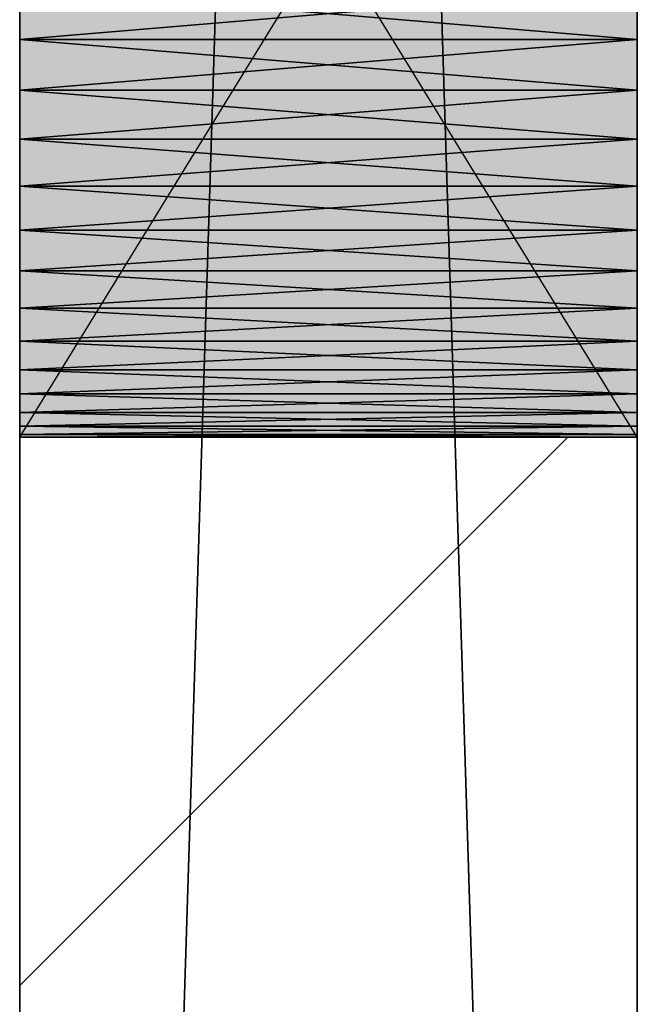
# Model space of a CAD drawing. Header units: millimetres. Extents: x 40580 to 559114, y -343730 to 81020.
# Tile 370 of 656: x 383798 to 383998, y -72187 to -71868. Entities that reach past the tile are written whole.
import ezdxf

# ---------------------------------------------------------------- set-up
doc = ezdxf.new("R2010")
doc.units = ezdxf.units.MM
doc.linetypes.add('______11', pattern=[500, 400, -50, 0, -50])
doc.linetypes.add('______5', pattern=[1100, 800, -100, 100, -100])
for name, color, linetype in [('____________', 7, 'Continuous'), ('___________________', 253, '______5'), ('__________________________', 22, 'Continuous')]:
    doc.layers.add(name, color=color, linetype=linetype)
doc.layers.add('Standard', color=7, linetype='Continuous', lineweight=25)

msp = doc.modelspace()

# ---------------------------------------------------------------- linework, layer by layer
at = {"layer": '____________', "color": 253, "linetype": '______5'}
msp.add_line((383798.09, -72180.98, -3800), (383975.54, -72003.53, -3800), dxfattribs=at)
at = {"layer": '___________________', "color": 253, "linetype": '______11'}
msp.add_line((383998.09, -88711.03, -3800), (383998.09, -38631.03, -3800), dxfattribs=at)
at = {"layer": '__________________________', "color": 92, "linetype": 'Continuous'}
for p, q in [((383798.09, -72003.53, -3800), (383798.09, -71678.53, -3800)), ((383998.09, -72003.53, -3800), (383798.09, -71678.53, -3800)), ((383798.09, -72003.53, -3800), (383998.09, -71678.53, -3800)), ((383998.09, -71678.53, -3800), (383998.09, -72003.53, -3800)), ((383998.09, -72003.53, -3800), (383798.09, -72003.53, -3800))]:
    msp.add_line(p, q, dxfattribs=at)
at = {"layer": 'Standard', "color": 3, "linetype": 'Continuous'}
for points in [[(383798.09, -72003.53, -3800), (383798.09, -71678.53, -3800), (383998.09, -72003.53, -3800)], [(383998.09, -72003.53, -3800), (383798.09, -71678.53, -3800), (383998.09, -71678.53, -3800)]]:
    msp.add_solid(points, dxfattribs=at)

# ---------------------------------------------------------------- meshes
at = {"layer": '____________', "color": 7, "linetype": 'Continuous'}
mesh = msp.add_polyface(dxfattribs=at)
corners = [(383798.09, -67521.03, -7600), (383798.09, -73881.03, -7600), (383798.09, -73881.03, -4150), (383798.09, -67521.03, -4150), (383798.09, -71999.98, -6803.79), (383798.09, -71995.58, -6820.22), (383798.09, -71989.48, -6836.09), (383798.09, -71981.76, -6851.25), (383798.09, -71972.5, -6865.52), (383798.09, -71961.79, -6878.73), (383798.09, -71949.76, -6890.76), (383798.09, -71936.55, -6901.47), (383798.09, -71922.28, -6910.73), (383798.09, -71907.13, -6918.45), (383798.09, -71891.25, -6924.55), (383798.09, -71874.82, -6928.95), (383798.09, -71858.02, -6931.61), (383798.09, -71841.03, -6932.5), (383798.09, -71824.05, -6931.61), (383798.09, -71807.25, -6928.95), (383798.09, -71790.82, -6924.55), (383798.09, -71774.94, -6918.45), (383798.09, -71759.78, -6910.73), (383798.09, -71745.52, -6901.47), (383798.09, -71732.3, -6890.76), (383798.09, -71720.27, -6878.73), (383798.09, -71709.57, -6865.52), (383798.09, -71700.3, -6851.25), (383798.09, -71692.58, -6836.09), (383798.09, -71686.48, -6820.22), (383798.09, -71682.08, -6803.79), (383798.09, -71679.42, -6786.99), (383798.09, -71678.53, -6770), (383798.09, -71679.42, -6753.01), (383798.09, -71682.08, -6736.21), (383798.09, -71686.48, -6719.78), (383798.09, -71692.58, -6703.91), (383798.09, -71700.3, -6688.75), (383798.09, -71709.57, -6674.48), (383798.09, -71720.27, -6661.27), (383798.09, -71732.3, -6649.24), (383798.09, -71745.52, -6638.53), (383798.09, -71759.78, -6629.27), (383798.09, -71774.94, -6621.55), (383798.09, -71790.82, -6615.45), (383798.09, -71807.25, -6611.05), (383798.09, -71824.05, -6608.39), (383798.09, -71841.03, -6607.5), (383798.09, -71858.02, -6608.39), (383798.09, -71874.82, -6611.05), (383798.09, -71891.25, -6615.45), (383798.09, -71907.13, -6621.55), (383798.09, -71922.28, -6629.27), (383798.09, -71936.55, -6638.53), (383798.09, -71949.76, -6649.24), (383798.09, -71961.79, -6661.27), (383798.09, -71972.5, -6674.48), (383798.09, -71981.76, -6688.75), (383798.09, -71989.48, -6703.91), (383798.09, -71995.58, -6719.78), (383798.09, -71999.98, -6736.21), (383798.09, -72002.64, -6753.01), (383798.09, -72003.53, -6770), (383798.09, -72002.64, -6786.99), (383798.09, -70399.98, -6803.79), (383798.09, -70395.58, -6820.22), (383798.09, -70389.48, -6836.09), (383798.09, -70381.76, -6851.25), (383798.09, -70372.5, -6865.52), (383798.09, -70361.79, -6878.73), (383798.09, -70349.76, -6890.76), (383798.09, -70336.55, -6901.47), (383798.09, -70322.28, -6910.73), (383798.09, -70307.13, -6918.45), (383798.09, -70291.25, -6924.55), (383798.09, -70274.82, -6928.95), (383798.09, -70258.02, -6931.61), (383798.09, -70241.03, -6932.5), (383798.09, -70224.05, -6931.61), (383798.09, -70207.25, -6928.95), (383798.09, -70190.82, -6924.55), (383798.09, -70174.94, -6918.45), (383798.09, -70159.78, -6910.73), (383798.09, -70145.52, -6901.47), (383798.09, -70132.3, -6890.76), (383798.09, -70120.27, -6878.73), (383798.09, -70109.57, -6865.52), (383798.09, -70100.3, -6851.25), (383798.09, -70092.58, -6836.09), (383798.09, -70086.48, -6820.22), (383798.09, -70082.08, -6803.79), (383798.09, -70079.42, -6786.99), (383798.09, -70078.53, -6770), (383798.09, -70079.42, -6753.01), (383798.09, -70082.08, -6736.21), (383798.09, -70086.48, -6719.78), (383798.09, -70092.58, -6703.91), (383798.09, -70100.3, -6688.75), (383798.09, -70109.57, -6674.48), (383798.09, -70120.27, -6661.27), (383798.09, -70132.3, -6649.24), (383798.09, -70145.52, -6638.53), (383798.09, -70159.78, -6629.27), (383798.09, -70174.94, -6621.55), (383798.09, -70190.82, -6615.45), (383798.09, -70207.25, -6611.05), (383798.09, -70224.05, -6608.39), (383798.09, -70241.03, -6607.5), (383798.09, -70258.02, -6608.39), (383798.09, -70274.82, -6611.05), (383798.09, -70291.25, -6615.45), (383798.09, -70307.13, -6621.55), (383798.09, -70322.28, -6629.27), (383798.09, -70336.55, -6638.53), (383798.09, -70349.76, -6649.24), (383798.09, -70361.79, -6661.27), (383798.09, -70372.5, -6674.48), (383798.09, -70381.76, -6688.75), (383798.09, -70389.48, -6703.91), (383798.09, -70395.58, -6719.78), (383798.09, -70399.98, -6736.21), (383798.09, -70402.64, -6753.01), (383798.09, -70403.53, -6770), (383798.09, -70402.64, -6786.99), (383798.09, -69799.98, -6803.79), (383798.09, -69795.58, -6820.22), (383798.09, -69789.48, -6836.09), (383798.09, -69781.76, -6851.25), (383798.09, -69772.5, -6865.52), (383798.09, -69761.79, -6878.73), (383798.09, -69749.76, -6890.76), (383798.09, -69736.55, -6901.47), (383798.09, -69722.28, -6910.73), (383798.09, -69707.13, -6918.45), (383798.09, -69691.25, -6924.55), (383798.09, -69674.82, -6928.95), (383798.09, -69658.02, -6931.61), (383798.09, -69641.03, -6932.5), (383798.09, -69624.05, -6931.61), (383798.09, -69607.25, -6928.95), (383798.09, -69590.82, -6924.55), (383798.09, -69574.94, -6918.45), (383798.09, -69559.78, -6910.73), (383798.09, -69545.52, -6901.47), (383798.09, -69532.3, -6890.76), (383798.09, -69520.27, -6878.73), (383798.09, -69509.57, -6865.52), (383798.09, -69500.3, -6851.25), (383798.09, -69492.58, -6836.09), (383798.09, -69486.48, -6820.22), (383798.09, -69482.08, -6803.79), (383798.09, -69479.42, -6786.99), (383798.09, -69478.53, -6770), (383798.09, -69479.42, -6753.01), (383798.09, -69482.08, -6736.21), (383798.09, -69486.48, -6719.78), (383798.09, -69492.58, -6703.91), (383798.09, -69500.3, -6688.75), (383798.09, -69509.57, -6674.48), (383798.09, -69520.27, -6661.27), (383798.09, -69532.3, -6649.24), (383798.09, -69545.52, -6638.53), (383798.09, -69559.78, -6629.27), (383798.09, -69574.94, -6621.55), (383798.09, -69590.82, -6615.45), (383798.09, -69607.25, -6611.05), (383798.09, -69624.05, -6608.39), (383798.09, -69641.03, -6607.5), (383798.09, -69658.02, -6608.39), (383798.09, -69674.82, -6611.05), (383798.09, -69691.25, -6615.45), (383798.09, -69707.13, -6621.55), (383798.09, -69722.28, -6629.27), (383798.09, -69736.55, -6638.53), (383798.09, -69749.76, -6649.24), (383798.09, -69761.79, -6661.27), (383798.09, -69772.5, -6674.48), (383798.09, -69781.76, -6688.75), (383798.09, -69789.48, -6703.91), (383798.09, -69795.58, -6719.78), (383798.09, -69799.98, -6736.21), (383798.09, -69802.64, -6753.01), (383798.09, -69803.53, -6770), (383798.09, -69802.64, -6786.99)]
mesh.append_faces([[corners[k] for k in face] for face in [(19, 64, 1), (0, 83, 136), (169, 99, 3), (109, 33, 3)]], dxfattribs={"vtx0": -1, "vtx1": -1, "vtx2": -1, "color": 7})
mesh.append_faces([[corners[k] for k in face] for face in [(1, 64, 65), (76, 0, 1), (1, 4, 5), (32, 118, 119), (122, 31, 32), (124, 84, 85), (91, 183, 124), (92, 182, 183), (84, 124, 125), (161, 3, 0), (180, 98, 99), (118, 32, 33), (40, 2, 3), (53, 1, 2)]], dxfattribs={"vtx0": -1, "vtx2": -1, "color": 7})
mesh.append_faces([[corners[k] for k in face] for face in [(65, 66, 1), (66, 67, 1), (67, 68, 1), (68, 69, 1), (69, 70, 1), (70, 71, 1), (71, 72, 1), (72, 73, 1), (73, 74, 1), (74, 75, 1), (75, 76, 1), (76, 77, 0), (77, 78, 0), (78, 79, 0), (79, 80, 0), (80, 81, 0), (81, 82, 0), (82, 83, 0), (5, 6, 1), (6, 7, 1), (7, 8, 1), (8, 9, 1), (9, 10, 1), (10, 11, 1), (11, 12, 1), (12, 13, 1), (13, 14, 1), (14, 15, 1), (15, 16, 1), (16, 17, 1), (17, 18, 1), (18, 19, 1), (19, 20, 64), (20, 21, 64), (21, 22, 64), (22, 23, 64), (23, 24, 64), (24, 25, 64), (25, 26, 64), (26, 27, 64), (27, 28, 64), (28, 29, 64), (29, 30, 64), (30, 31, 64), (119, 120, 32), (120, 121, 32), (121, 122, 32), (122, 123, 31), (123, 64, 31), (85, 86, 124), (86, 87, 124), (87, 88, 124), (88, 89, 124), (89, 90, 124), (90, 91, 124), (91, 92, 183), (92, 93, 182), (93, 94, 182), (94, 95, 182), (95, 96, 182), (96, 97, 182), (97, 98, 182), (83, 84, 125), (125, 126, 83), (126, 127, 83), (127, 128, 83), (128, 129, 83), (129, 130, 83), (130, 131, 83), (131, 132, 83), (132, 133, 83), (133, 134, 83), (134, 135, 83), (135, 136, 83), (136, 137, 0), (137, 138, 0), (138, 139, 0), (139, 140, 0), (140, 141, 0), (141, 142, 0), (142, 143, 0), (143, 144, 0), (144, 145, 0), (145, 146, 0), (146, 147, 0), (147, 148, 0), (148, 149, 0), (149, 150, 0), (150, 151, 0), (151, 152, 0), (152, 153, 0), (153, 154, 0), (154, 155, 0), (155, 156, 0), (156, 157, 0), (157, 158, 0), (158, 159, 0), (159, 160, 0), (160, 161, 0), (161, 162, 3), (162, 163, 3), (163, 164, 3), (164, 165, 3), (165, 166, 3), (166, 167, 3), (167, 168, 3), (168, 169, 3), (169, 170, 99), (170, 171, 99), (171, 172, 99), (172, 173, 99), (173, 174, 99), (174, 175, 99), (175, 176, 99), (176, 177, 99), (177, 178, 99), (178, 179, 99), (179, 180, 99), (180, 181, 98), (181, 182, 98), (99, 100, 3), (100, 101, 3), (101, 102, 3), (102, 103, 3), (103, 104, 3), (104, 105, 3), (105, 106, 3), (106, 107, 3), (107, 108, 3), (108, 109, 3), (109, 110, 33), (110, 111, 33), (111, 112, 33), (112, 113, 33), (113, 114, 33), (114, 115, 33), (115, 116, 33), (116, 117, 33), (117, 118, 33), (33, 34, 3), (34, 35, 3), (35, 36, 3), (36, 37, 3), (37, 38, 3), (38, 39, 3), (39, 40, 3), (40, 41, 2), (41, 42, 2), (42, 43, 2), (43, 44, 2), (44, 45, 2), (45, 46, 2), (46, 47, 2), (47, 48, 2), (48, 49, 2), (49, 50, 2), (50, 51, 2), (51, 52, 2), (52, 53, 2), (53, 54, 1), (54, 55, 1), (55, 56, 1), (56, 57, 1), (57, 58, 1), (58, 59, 1), (59, 60, 1), (60, 61, 1), (61, 62, 1), (62, 63, 1), (63, 4, 1)]], dxfattribs={"vtx1": -1, "vtx2": -1, "color": 7})
mesh = msp.add_polyface(dxfattribs=at)
corners = [(383998.09, -73881.03, -7600), (383798.09, -73881.03, -7600), (383798.09, -67521.03, -7600), (383998.09, -67521.03, -7600)]
mesh.append_faces([[corners[k] for k in face] for face in [(1, 2, 0)]], dxfattribs={"vtx1": -1, "color": 7})
mesh.append_faces([[corners[k] for k in face] for face in [(2, 3, 0)]], dxfattribs={"vtx2": -1, "color": 7})
mesh = msp.add_polyface(dxfattribs=at)
corners = [(383798.09, -73881.03, -4150), (383998.09, -73881.03, -4150), (383998.09, -67521.03, -4150), (383798.09, -67521.03, -4150)]
mesh.append_faces([[corners[k] for k in face] for face in [(1, 2, 0)]], dxfattribs={"vtx1": -1, "color": 7})
mesh.append_faces([[corners[k] for k in face] for face in [(2, 3, 0)]], dxfattribs={"vtx2": -1, "color": 7})
mesh = msp.add_polyface(dxfattribs=at)
corners = [(383998.09, -73881.03, -7600), (383998.09, -67521.03, -7600), (383998.09, -67521.03, -4150), (383998.09, -73881.03, -4150), (383998.09, -71995.58, -6719.78), (383998.09, -71989.48, -6703.91), (383998.09, -71981.76, -6688.75), (383998.09, -71972.5, -6674.48), (383998.09, -71961.79, -6661.27), (383998.09, -71949.76, -6649.24), (383998.09, -71936.55, -6638.53), (383998.09, -71922.28, -6629.27), (383998.09, -71907.13, -6621.55), (383998.09, -71891.25, -6615.45), (383998.09, -71874.82, -6611.05), (383998.09, -71858.02, -6608.39), (383998.09, -71841.03, -6607.5), (383998.09, -71824.05, -6608.39), (383998.09, -71807.25, -6611.05), (383998.09, -71790.82, -6615.45), (383998.09, -71774.94, -6621.55), (383998.09, -71759.78, -6629.27), (383998.09, -71745.52, -6638.53), (383998.09, -71732.3, -6649.24), (383998.09, -71720.27, -6661.27), (383998.09, -71709.57, -6674.48), (383998.09, -71700.3, -6688.75), (383998.09, -71692.58, -6703.91), (383998.09, -71686.48, -6719.78), (383998.09, -71682.08, -6736.21), (383998.09, -71679.42, -6753.01), (383998.09, -71678.53, -6770), (383998.09, -71679.42, -6786.99), (383998.09, -71682.08, -6803.79), (383998.09, -71686.48, -6820.22), (383998.09, -71692.58, -6836.09), (383998.09, -71700.3, -6851.25), (383998.09, -71709.57, -6865.52), (383998.09, -71720.27, -6878.73), (383998.09, -71732.3, -6890.76), (383998.09, -71745.52, -6901.47), (383998.09, -71759.78, -6910.73), (383998.09, -71774.94, -6918.45), (383998.09, -71790.82, -6924.55), (383998.09, -71807.25, -6928.95), (383998.09, -71824.05, -6931.61), (383998.09, -71841.03, -6932.5), (383998.09, -71858.02, -6931.61), (383998.09, -71874.82, -6928.95), (383998.09, -71891.25, -6924.55), (383998.09, -71907.13, -6918.45), (383998.09, -71922.28, -6910.73), (383998.09, -71936.55, -6901.47), (383998.09, -71949.76, -6890.76), (383998.09, -71961.79, -6878.73), (383998.09, -71972.5, -6865.52), (383998.09, -71981.76, -6851.25), (383998.09, -71989.48, -6836.09), (383998.09, -71995.58, -6820.22), (383998.09, -71999.98, -6803.79), (383998.09, -72002.64, -6786.99), (383998.09, -72003.53, -6770), (383998.09, -72002.64, -6753.01), (383998.09, -71999.98, -6736.21), (383998.09, -70395.58, -6719.78), (383998.09, -70389.48, -6703.91), (383998.09, -70381.76, -6688.75), (383998.09, -70372.5, -6674.48), (383998.09, -70361.79, -6661.27), (383998.09, -70349.76, -6649.24), (383998.09, -70336.55, -6638.53), (383998.09, -70322.28, -6629.27), (383998.09, -70307.13, -6621.55), (383998.09, -70291.25, -6615.45), (383998.09, -70274.82, -6611.05), (383998.09, -70258.02, -6608.39), (383998.09, -70241.03, -6607.5), (383998.09, -70224.05, -6608.39), (383998.09, -70207.25, -6611.05), (383998.09, -70190.82, -6615.45), (383998.09, -70174.94, -6621.55), (383998.09, -70159.78, -6629.27), (383998.09, -70145.52, -6638.53), (383998.09, -70132.3, -6649.24), (383998.09, -70120.27, -6661.27), (383998.09, -70109.57, -6674.48), (383998.09, -70100.3, -6688.75), (383998.09, -70092.58, -6703.91), (383998.09, -70086.48, -6719.78), (383998.09, -70082.08, -6736.21), (383998.09, -70079.42, -6753.01), (383998.09, -70078.53, -6770), (383998.09, -70079.42, -6786.99), (383998.09, -70082.08, -6803.79), (383998.09, -70086.48, -6820.22), (383998.09, -70092.58, -6836.09), (383998.09, -70100.3, -6851.25), (383998.09, -70109.57, -6865.52), (383998.09, -70120.27, -6878.73), (383998.09, -70132.3, -6890.76), (383998.09, -70145.52, -6901.47), (383998.09, -70159.78, -6910.73), (383998.09, -70174.94, -6918.45), (383998.09, -70190.82, -6924.55), (383998.09, -70207.25, -6928.95), (383998.09, -70224.05, -6931.61), (383998.09, -70241.03, -6932.5), (383998.09, -70258.02, -6931.61), (383998.09, -70274.82, -6928.95), (383998.09, -70291.25, -6924.55), (383998.09, -70307.13, -6918.45), (383998.09, -70322.28, -6910.73), (383998.09, -70336.55, -6901.47), (383998.09, -70349.76, -6890.76), (383998.09, -70361.79, -6878.73), (383998.09, -70372.5, -6865.52), (383998.09, -70381.76, -6851.25), (383998.09, -70389.48, -6836.09), (383998.09, -70395.58, -6820.22), (383998.09, -70399.98, -6803.79), (383998.09, -70402.64, -6786.99), (383998.09, -70403.53, -6770), (383998.09, -70402.64, -6753.01), (383998.09, -70399.98, -6736.21), (383998.09, -69795.58, -6719.78), (383998.09, -69789.48, -6703.91), (383998.09, -69781.76, -6688.75), (383998.09, -69772.5, -6674.48), (383998.09, -69761.79, -6661.27), (383998.09, -69749.76, -6649.24), (383998.09, -69736.55, -6638.53), (383998.09, -69722.28, -6629.27), (383998.09, -69707.13, -6621.55), (383998.09, -69691.25, -6615.45), (383998.09, -69674.82, -6611.05), (383998.09, -69658.02, -6608.39), (383998.09, -69641.03, -6607.5), (383998.09, -69624.05, -6608.39), (383998.09, -69607.25, -6611.05), (383998.09, -69590.82, -6615.45), (383998.09, -69574.94, -6621.55), (383998.09, -69559.78, -6629.27), (383998.09, -69545.52, -6638.53), (383998.09, -69532.3, -6649.24), (383998.09, -69520.27, -6661.27), (383998.09, -69509.57, -6674.48), (383998.09, -69500.3, -6688.75), (383998.09, -69492.58, -6703.91), (383998.09, -69486.48, -6719.78), (383998.09, -69482.08, -6736.21), (383998.09, -69479.42, -6753.01), (383998.09, -69478.53, -6770), (383998.09, -69479.42, -6786.99), (383998.09, -69482.08, -6803.79), (383998.09, -69486.48, -6820.22), (383998.09, -69492.58, -6836.09), (383998.09, -69500.3, -6851.25), (383998.09, -69509.57, -6865.52), (383998.09, -69520.27, -6878.73), (383998.09, -69532.3, -6890.76), (383998.09, -69545.52, -6901.47), (383998.09, -69559.78, -6910.73), (383998.09, -69574.94, -6918.45), (383998.09, -69590.82, -6924.55), (383998.09, -69607.25, -6928.95), (383998.09, -69624.05, -6931.61), (383998.09, -69641.03, -6932.5), (383998.09, -69658.02, -6931.61), (383998.09, -69674.82, -6928.95), (383998.09, -69691.25, -6924.55), (383998.09, -69707.13, -6918.45), (383998.09, -69722.28, -6910.73), (383998.09, -69736.55, -6901.47), (383998.09, -69749.76, -6890.76), (383998.09, -69761.79, -6878.73), (383998.09, -69772.5, -6865.52), (383998.09, -69781.76, -6851.25), (383998.09, -69789.48, -6836.09), (383998.09, -69795.58, -6820.22), (383998.09, -69799.98, -6803.79), (383998.09, -69802.64, -6786.99), (383998.09, -69803.53, -6770), (383998.09, -69802.64, -6753.01), (383998.09, -69799.98, -6736.21)]
mesh.append_faces([[corners[k] for k in face] for face in [(18, 64, 3), (79, 124, 3), (169, 94, 1), (108, 32, 1)]], dxfattribs={"vtx0": -1, "vtx1": -1, "vtx2": -1, "color": 7})
mesh.append_faces([[corners[k] for k in face] for face in [(0, 4, 5), (10, 3, 0), (31, 117, 118), (121, 30, 31), (3, 64, 65), (90, 182, 183), (91, 181, 182), (92, 178, 179), (181, 91, 92), (93, 173, 174), (178, 92, 93), (3, 124, 125), (129, 2, 3), (143, 1, 2), (173, 93, 94), (117, 31, 32), (44, 0, 1)]], dxfattribs={"vtx0": -1, "vtx2": -1, "color": 7})
mesh.append_faces([[corners[k] for k in face] for face in [(5, 6, 0), (6, 7, 0), (7, 8, 0), (8, 9, 0), (9, 10, 0), (10, 11, 3), (11, 12, 3), (12, 13, 3), (13, 14, 3), (14, 15, 3), (15, 16, 3), (16, 17, 3), (17, 18, 3), (18, 19, 64), (19, 20, 64), (20, 21, 64), (21, 22, 64), (22, 23, 64), (23, 24, 64), (24, 25, 64), (25, 26, 64), (26, 27, 64), (27, 28, 64), (28, 29, 64), (29, 30, 64), (118, 119, 31), (119, 120, 31), (120, 121, 31), (121, 122, 30), (122, 123, 30), (123, 64, 30), (65, 66, 3), (66, 67, 3), (67, 68, 3), (68, 69, 3), (69, 70, 3), (70, 71, 3), (71, 72, 3), (72, 73, 3), (73, 74, 3), (74, 75, 3), (75, 76, 3), (76, 77, 3), (77, 78, 3), (78, 79, 3), (79, 80, 124), (80, 81, 124), (81, 82, 124), (82, 83, 124), (83, 84, 124), (84, 85, 124), (85, 86, 124), (86, 87, 124), (87, 88, 124), (88, 89, 124), (89, 90, 183), (183, 124, 89), (90, 91, 182), (179, 180, 92), (180, 181, 92), (174, 175, 93), (175, 176, 93), (176, 177, 93), (177, 178, 93), (125, 126, 3), (126, 127, 3), (127, 128, 3), (128, 129, 3), (129, 130, 2), (130, 131, 2), (131, 132, 2), (132, 133, 2), (133, 134, 2), (134, 135, 2), (135, 136, 2), (136, 137, 2), (137, 138, 2), (138, 139, 2), (139, 140, 2), (140, 141, 2), (141, 142, 2), (142, 143, 2), (143, 144, 1), (144, 145, 1), (145, 146, 1), (146, 147, 1), (147, 148, 1), (148, 149, 1), (149, 150, 1), (150, 151, 1), (151, 152, 1), (152, 153, 1), (153, 154, 1), (154, 155, 1), (155, 156, 1), (156, 157, 1), (157, 158, 1), (158, 159, 1), (159, 160, 1), (160, 161, 1), (161, 162, 1), (162, 163, 1), (163, 164, 1), (164, 165, 1), (165, 166, 1), (166, 167, 1), (167, 168, 1), (168, 169, 1), (169, 170, 94), (170, 171, 94), (171, 172, 94), (172, 173, 94), (94, 95, 1), (95, 96, 1), (96, 97, 1), (97, 98, 1), (98, 99, 1), (99, 100, 1), (100, 101, 1), (101, 102, 1), (102, 103, 1), (103, 104, 1), (104, 105, 1), (105, 106, 1), (106, 107, 1), (107, 108, 1), (108, 109, 32), (109, 110, 32), (110, 111, 32), (111, 112, 32), (112, 113, 32), (113, 114, 32), (114, 115, 32), (115, 116, 32), (116, 117, 32), (32, 33, 1), (33, 34, 1), (34, 35, 1), (35, 36, 1), (36, 37, 1), (37, 38, 1), (38, 39, 1), (39, 40, 1), (40, 41, 1), (41, 42, 1), (42, 43, 1), (43, 44, 1), (44, 45, 0), (45, 46, 0), (46, 47, 0), (47, 48, 0), (48, 49, 0), (49, 50, 0), (50, 51, 0), (51, 52, 0), (52, 53, 0), (53, 54, 0), (54, 55, 0), (55, 56, 0), (56, 57, 0), (57, 58, 0), (58, 59, 0), (59, 60, 0), (60, 61, 0), (61, 62, 0), (62, 63, 0), (63, 4, 0)]], dxfattribs={"vtx1": -1, "vtx2": -1, "color": 7})
mesh = msp.add_polyface(dxfattribs=at)
corners = [(383998.09, -71874.82, -6928.95), (383998.09, -71858.02, -6931.61), (383798.09, -71858.02, -6931.61), (383798.09, -71874.82, -6928.95)]
mesh.append_faces([[corners[k] for k in face] for face in [(1, 2, 0)]], dxfattribs={"vtx1": -1, "color": 7})
mesh.append_faces([[corners[k] for k in face] for face in [(2, 3, 0)]], dxfattribs={"vtx2": -1, "color": 7})
mesh = msp.add_polyface(dxfattribs=at)
corners = [(383998.09, -71858.02, -6608.39), (383998.09, -71874.82, -6611.05), (383798.09, -71874.82, -6611.05), (383798.09, -71858.02, -6608.39)]
mesh.append_faces([[corners[k] for k in face] for face in [(1, 2, 0)]], dxfattribs={"vtx1": -1, "color": 7})
mesh.append_faces([[corners[k] for k in face] for face in [(2, 3, 0)]], dxfattribs={"vtx2": -1, "color": 7})
mesh = msp.add_polyface(dxfattribs=at)
corners = [(383998.09, -71891.25, -6924.55), (383998.09, -71874.82, -6928.95), (383798.09, -71874.82, -6928.95), (383798.09, -71891.25, -6924.55)]
mesh.append_faces([[corners[k] for k in face] for face in [(1, 2, 0)]], dxfattribs={"vtx1": -1, "color": 7})
mesh.append_faces([[corners[k] for k in face] for face in [(2, 3, 0)]], dxfattribs={"vtx2": -1, "color": 7})
mesh = msp.add_polyface(dxfattribs=at)
corners = [(383998.09, -71874.82, -6611.05), (383998.09, -71891.25, -6615.45), (383798.09, -71891.25, -6615.45), (383798.09, -71874.82, -6611.05)]
mesh.append_faces([[corners[k] for k in face] for face in [(1, 2, 0)]], dxfattribs={"vtx1": -1, "color": 7})
mesh.append_faces([[corners[k] for k in face] for face in [(2, 3, 0)]], dxfattribs={"vtx2": -1, "color": 7})
mesh = msp.add_polyface(dxfattribs=at)
corners = [(383998.09, -71907.13, -6918.45), (383998.09, -71891.25, -6924.55), (383798.09, -71891.25, -6924.55), (383798.09, -71907.13, -6918.45)]
mesh.append_faces([[corners[k] for k in face] for face in [(1, 2, 0)]], dxfattribs={"vtx1": -1, "color": 7})
mesh.append_faces([[corners[k] for k in face] for face in [(2, 3, 0)]], dxfattribs={"vtx2": -1, "color": 7})
mesh = msp.add_polyface(dxfattribs=at)
corners = [(383998.09, -71891.25, -6615.45), (383998.09, -71907.13, -6621.55), (383798.09, -71907.13, -6621.55), (383798.09, -71891.25, -6615.45)]
mesh.append_faces([[corners[k] for k in face] for face in [(1, 2, 0)]], dxfattribs={"vtx1": -1, "color": 7})
mesh.append_faces([[corners[k] for k in face] for face in [(2, 3, 0)]], dxfattribs={"vtx2": -1, "color": 7})
mesh = msp.add_polyface(dxfattribs=at)
corners = [(383998.09, -71922.28, -6910.73), (383998.09, -71907.13, -6918.45), (383798.09, -71907.13, -6918.45), (383798.09, -71922.28, -6910.73)]
mesh.append_faces([[corners[k] for k in face] for face in [(1, 2, 0)]], dxfattribs={"vtx1": -1, "color": 7})
mesh.append_faces([[corners[k] for k in face] for face in [(2, 3, 0)]], dxfattribs={"vtx2": -1, "color": 7})
mesh = msp.add_polyface(dxfattribs=at)
corners = [(383998.09, -71907.13, -6621.55), (383998.09, -71922.28, -6629.27), (383798.09, -71922.28, -6629.27), (383798.09, -71907.13, -6621.55)]
mesh.append_faces([[corners[k] for k in face] for face in [(1, 2, 0)]], dxfattribs={"vtx1": -1, "color": 7})
mesh.append_faces([[corners[k] for k in face] for face in [(2, 3, 0)]], dxfattribs={"vtx2": -1, "color": 7})
mesh = msp.add_polyface(dxfattribs=at)
corners = [(383998.09, -71936.55, -6901.47), (383998.09, -71922.28, -6910.73), (383798.09, -71922.28, -6910.73), (383798.09, -71936.55, -6901.47)]
mesh.append_faces([[corners[k] for k in face] for face in [(1, 2, 0)]], dxfattribs={"vtx1": -1, "color": 7})
mesh.append_faces([[corners[k] for k in face] for face in [(2, 3, 0)]], dxfattribs={"vtx2": -1, "color": 7})
mesh = msp.add_polyface(dxfattribs=at)
corners = [(383998.09, -71922.28, -6629.27), (383998.09, -71936.55, -6638.53), (383798.09, -71936.55, -6638.53), (383798.09, -71922.28, -6629.27)]
mesh.append_faces([[corners[k] for k in face] for face in [(1, 2, 0)]], dxfattribs={"vtx1": -1, "color": 7})
mesh.append_faces([[corners[k] for k in face] for face in [(2, 3, 0)]], dxfattribs={"vtx2": -1, "color": 7})
mesh = msp.add_polyface(dxfattribs=at)
corners = [(383998.09, -71949.76, -6890.76), (383998.09, -71936.55, -6901.47), (383798.09, -71936.55, -6901.47), (383798.09, -71949.76, -6890.76)]
mesh.append_faces([[corners[k] for k in face] for face in [(1, 2, 0)]], dxfattribs={"vtx1": -1, "color": 7})
mesh.append_faces([[corners[k] for k in face] for face in [(2, 3, 0)]], dxfattribs={"vtx2": -1, "color": 7})
mesh = msp.add_polyface(dxfattribs=at)
corners = [(383998.09, -71936.55, -6638.53), (383998.09, -71949.76, -6649.24), (383798.09, -71949.76, -6649.24), (383798.09, -71936.55, -6638.53)]
mesh.append_faces([[corners[k] for k in face] for face in [(1, 2, 0)]], dxfattribs={"vtx1": -1, "color": 7})
mesh.append_faces([[corners[k] for k in face] for face in [(2, 3, 0)]], dxfattribs={"vtx2": -1, "color": 7})
mesh = msp.add_polyface(dxfattribs=at)
corners = [(383998.09, -71961.79, -6878.73), (383998.09, -71949.76, -6890.76), (383798.09, -71949.76, -6890.76), (383798.09, -71961.79, -6878.73)]
mesh.append_faces([[corners[k] for k in face] for face in [(1, 2, 0)]], dxfattribs={"vtx1": -1, "color": 7})
mesh.append_faces([[corners[k] for k in face] for face in [(2, 3, 0)]], dxfattribs={"vtx2": -1, "color": 7})
mesh = msp.add_polyface(dxfattribs=at)
corners = [(383998.09, -71949.76, -6649.24), (383998.09, -71961.79, -6661.27), (383798.09, -71961.79, -6661.27), (383798.09, -71949.76, -6649.24)]
mesh.append_faces([[corners[k] for k in face] for face in [(1, 2, 0)]], dxfattribs={"vtx1": -1, "color": 7})
mesh.append_faces([[corners[k] for k in face] for face in [(2, 3, 0)]], dxfattribs={"vtx2": -1, "color": 7})
mesh = msp.add_polyface(dxfattribs=at)
corners = [(383998.09, -71972.5, -6865.52), (383998.09, -71961.79, -6878.73), (383798.09, -71961.79, -6878.73), (383798.09, -71972.5, -6865.52)]
mesh.append_faces([[corners[k] for k in face] for face in [(1, 2, 0)]], dxfattribs={"vtx1": -1, "color": 7})
mesh.append_faces([[corners[k] for k in face] for face in [(2, 3, 0)]], dxfattribs={"vtx2": -1, "color": 7})
mesh = msp.add_polyface(dxfattribs=at)
corners = [(383998.09, -71961.79, -6661.27), (383998.09, -71972.5, -6674.48), (383798.09, -71972.5, -6674.48), (383798.09, -71961.79, -6661.27)]
mesh.append_faces([[corners[k] for k in face] for face in [(1, 2, 0)]], dxfattribs={"vtx1": -1, "color": 7})
mesh.append_faces([[corners[k] for k in face] for face in [(2, 3, 0)]], dxfattribs={"vtx2": -1, "color": 7})
mesh = msp.add_polyface(dxfattribs=at)
corners = [(383998.09, -71981.76, -6851.25), (383998.09, -71972.5, -6865.52), (383798.09, -71972.5, -6865.52), (383798.09, -71981.76, -6851.25)]
mesh.append_faces([[corners[k] for k in face] for face in [(1, 2, 0)]], dxfattribs={"vtx1": -1, "color": 7})
mesh.append_faces([[corners[k] for k in face] for face in [(2, 3, 0)]], dxfattribs={"vtx2": -1, "color": 7})
mesh = msp.add_polyface(dxfattribs=at)
corners = [(383998.09, -71972.5, -6674.48), (383998.09, -71981.76, -6688.75), (383798.09, -71981.76, -6688.75), (383798.09, -71972.5, -6674.48)]
mesh.append_faces([[corners[k] for k in face] for face in [(1, 2, 0)]], dxfattribs={"vtx1": -1, "color": 7})
mesh.append_faces([[corners[k] for k in face] for face in [(2, 3, 0)]], dxfattribs={"vtx2": -1, "color": 7})
mesh = msp.add_polyface(dxfattribs=at)
corners = [(383998.09, -71989.48, -6836.09), (383998.09, -71981.76, -6851.25), (383798.09, -71981.76, -6851.25), (383798.09, -71989.48, -6836.09)]
mesh.append_faces([[corners[k] for k in face] for face in [(1, 2, 0)]], dxfattribs={"vtx1": -1, "color": 7})
mesh.append_faces([[corners[k] for k in face] for face in [(2, 3, 0)]], dxfattribs={"vtx2": -1, "color": 7})
mesh = msp.add_polyface(dxfattribs=at)
corners = [(383998.09, -71981.76, -6688.75), (383998.09, -71989.48, -6703.91), (383798.09, -71989.48, -6703.91), (383798.09, -71981.76, -6688.75)]
mesh.append_faces([[corners[k] for k in face] for face in [(1, 2, 0)]], dxfattribs={"vtx1": -1, "color": 7})
mesh.append_faces([[corners[k] for k in face] for face in [(2, 3, 0)]], dxfattribs={"vtx2": -1, "color": 7})
mesh = msp.add_polyface(dxfattribs=at)
corners = [(383998.09, -71995.58, -6820.22), (383998.09, -71989.48, -6836.09), (383798.09, -71989.48, -6836.09), (383798.09, -71995.58, -6820.22)]
mesh.append_faces([[corners[k] for k in face] for face in [(1, 2, 0)]], dxfattribs={"vtx1": -1, "color": 7})
mesh.append_faces([[corners[k] for k in face] for face in [(2, 3, 0)]], dxfattribs={"vtx2": -1, "color": 7})
mesh = msp.add_polyface(dxfattribs=at)
corners = [(383998.09, -71989.48, -6703.91), (383998.09, -71995.58, -6719.78), (383798.09, -71995.58, -6719.78), (383798.09, -71989.48, -6703.91)]
mesh.append_faces([[corners[k] for k in face] for face in [(1, 2, 0)]], dxfattribs={"vtx1": -1, "color": 7})
mesh.append_faces([[corners[k] for k in face] for face in [(2, 3, 0)]], dxfattribs={"vtx2": -1, "color": 7})
mesh = msp.add_polyface(dxfattribs=at)
corners = [(383998.09, -71999.98, -6803.79), (383998.09, -71995.58, -6820.22), (383798.09, -71995.58, -6820.22), (383798.09, -71999.98, -6803.79)]
mesh.append_faces([[corners[k] for k in face] for face in [(1, 2, 0)]], dxfattribs={"vtx1": -1, "color": 7})
mesh.append_faces([[corners[k] for k in face] for face in [(2, 3, 0)]], dxfattribs={"vtx2": -1, "color": 7})
mesh = msp.add_polyface(dxfattribs=at)
corners = [(383998.09, -71995.58, -6719.78), (383998.09, -71999.98, -6736.21), (383798.09, -71999.98, -6736.21), (383798.09, -71995.58, -6719.78)]
mesh.append_faces([[corners[k] for k in face] for face in [(1, 2, 0)]], dxfattribs={"vtx1": -1, "color": 7})
mesh.append_faces([[corners[k] for k in face] for face in [(2, 3, 0)]], dxfattribs={"vtx2": -1, "color": 7})
mesh = msp.add_polyface(dxfattribs=at)
corners = [(383998.09, -72002.64, -6786.99), (383998.09, -71999.98, -6803.79), (383798.09, -71999.98, -6803.79), (383798.09, -72002.64, -6786.99)]
mesh.append_faces([[corners[k] for k in face] for face in [(1, 2, 0)]], dxfattribs={"vtx1": -1, "color": 7})
mesh.append_faces([[corners[k] for k in face] for face in [(2, 3, 0)]], dxfattribs={"vtx2": -1, "color": 7})
mesh = msp.add_polyface(dxfattribs=at)
corners = [(383998.09, -71999.98, -6736.21), (383998.09, -72002.64, -6753.01), (383798.09, -72002.64, -6753.01), (383798.09, -71999.98, -6736.21)]
mesh.append_faces([[corners[k] for k in face] for face in [(1, 2, 0)]], dxfattribs={"vtx1": -1, "color": 7})
mesh.append_faces([[corners[k] for k in face] for face in [(2, 3, 0)]], dxfattribs={"vtx2": -1, "color": 7})
mesh = msp.add_polyface(dxfattribs=at)
corners = [(383998.09, -72003.53, -6770), (383998.09, -72002.64, -6786.99), (383798.09, -72002.64, -6786.99), (383798.09, -72003.53, -6770)]
mesh.append_faces([[corners[k] for k in face] for face in [(1, 2, 0)]], dxfattribs={"vtx1": -1, "color": 7})
mesh.append_faces([[corners[k] for k in face] for face in [(2, 3, 0)]], dxfattribs={"vtx2": -1, "color": 7})
mesh = msp.add_polyface(dxfattribs=at)
corners = [(383998.09, -72002.64, -6753.01), (383998.09, -72003.53, -6770), (383798.09, -72003.53, -6770), (383798.09, -72002.64, -6753.01)]
mesh.append_faces([[corners[k] for k in face] for face in [(1, 2, 0)]], dxfattribs={"vtx1": -1, "color": 7})
mesh.append_faces([[corners[k] for k in face] for face in [(2, 3, 0)]], dxfattribs={"vtx2": -1, "color": 7})

doc.saveas('drawing.dxf')
